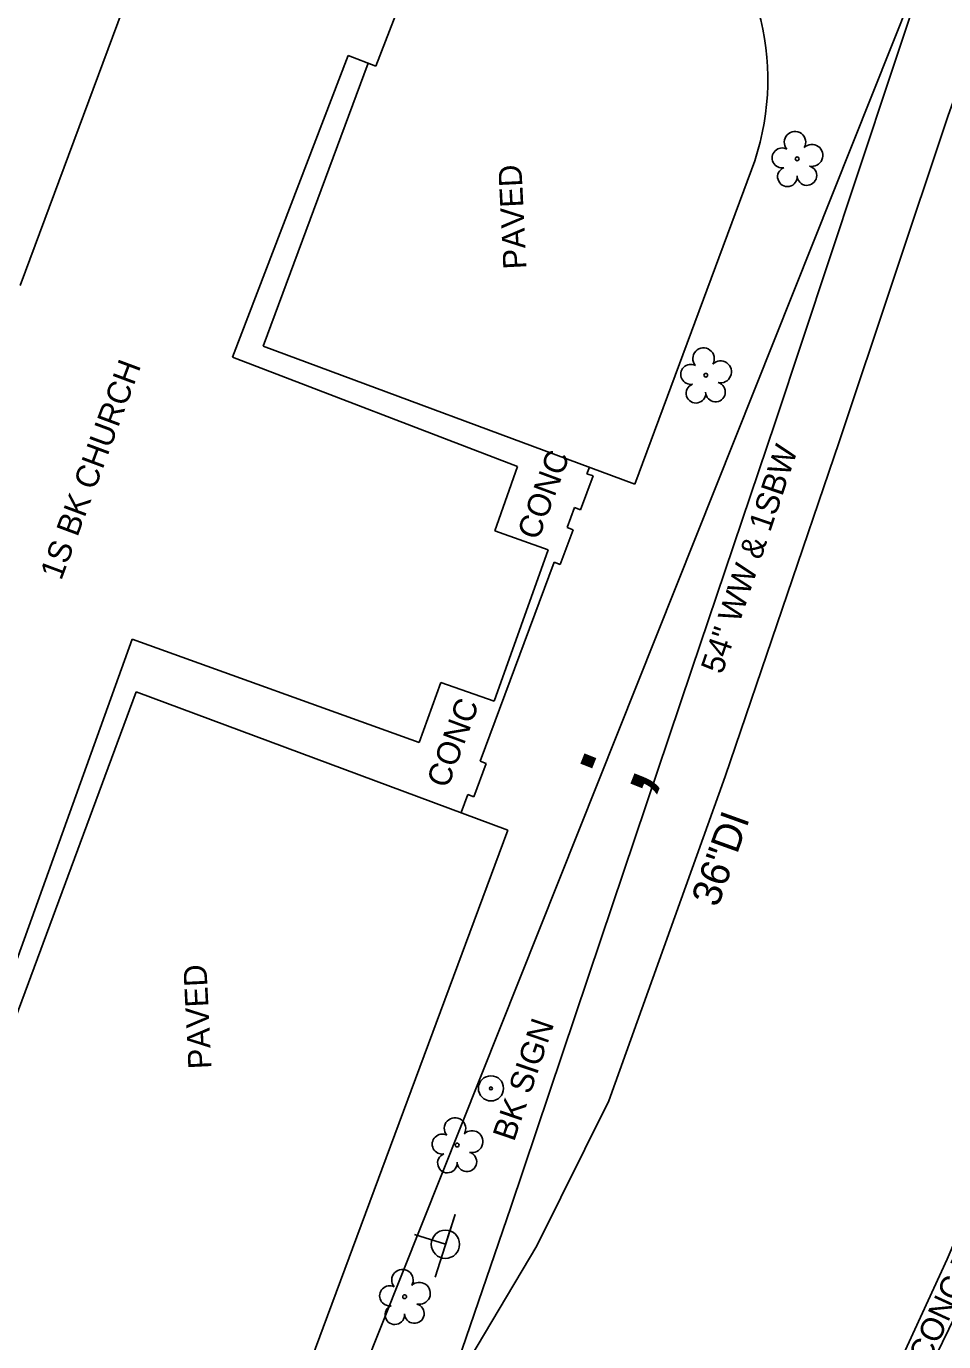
# Model space of a CAD drawing. Extents: x 1806071 to 1809844, y 912722 to 917035.
# Drawn here: x 1807370.6 to 1807529.3, y 914525.2 to 914752.9 of the extents above; entities that cross this region are included whole.
import ezdxf

# ---------------------------------------------------------------- set-up
doc = ezdxf.new("R2010")
doc.units = 0
for name, color, linetype in [('Exist Building', 7, 'Continuous'), ('Exist Building Text', 7, 'Continuous'), ('Exist Horizontal Alignment', 7, 'Continuous'), ('Exist Other Culture Area Outline', 7, 'Continuous'), ('Exist Other Culture Area Outline Text', 7, 'Continuous'), ('Exist Other Culture Fence Line', 7, 'Continuous'), ('Exist Other Culture Fence Line Text', 7, 'Continuous'), ('Exist Other Culture Sign CELL', 7, 'Continuous'), ('Exist Other Culture Sign Text', 7, 'Continuous'), ('Exist Right of Way Control of Access CA Symbol CELL', 7, 'Continuous'), ('Exist Right of Way Line', 7, 'Continuous'), ('Exist Roads EOP Other', 7, 'Continuous'), ('Exist Roads EOP Other Text', 7, 'Continuous'), ('Exist Structure Minor Paved Ditch or Gutter', 7, 'Continuous'), ('Exist Structure Minor Paved Ditch or Gutter Text', 7, 'Continuous'), ('Exist Utilities Power Joint Use Telephone CELL', 7, 'Continuous'), ('Exist Utilities Water UG Line SUE LOS B', 7, 'Continuous'), ('Exist Utilities Water UG Line SUE LOS B Text', 7, 'Continuous'), ('Exist Vegetation Tree CELL', 7, 'Continuous')]:
    doc.layers.add(name, color=color, linetype=linetype)

msp = doc.modelspace()

# ---------------------------------------------------------------- linework, layer by layer
at = {"layer": 'Exist Building'}
for p, q in [((1807400.11, 914790.38), (1807369.49, 914708.03)), ((1807431.08, 914745.94), (1807435.1, 914756.42)), ((1807406.27, 914695.59), (1807426.29, 914747.78)), ((1807426.29, 914747.78), (1807431.08, 914745.94)), ((1807455.59, 914676.67), (1807406.27, 914695.59)), ((1807451.63, 914665.56), (1807455.59, 914676.67)), ((1807460.85, 914662.28), (1807451.63, 914665.56)), ((1807451.51, 914636.04), (1807460.85, 914662.28)), ((1807359.72, 914565.75), (1807388.91, 914646.79)), ((1807388.91, 914646.79), (1807438.58, 914628.9)), ((1807438.58, 914628.9), (1807442.29, 914639.32)), ((1807442.29, 914639.32), (1807451.51, 914636.04))]:
    msp.add_line(p, q, dxfattribs=at)
at = {"layer": 'Exist Horizontal Alignment'}
msp.add_arc((1806248.23, 915102.55), 1432.39, 321.65643, 337.65643, dxfattribs=at)
at = {"layer": 'Exist Other Culture Area Outline'}
for p, q in [((1807468.01, 914676.54), (1807467.59, 914675.43)), ((1807468.65, 914675.04), (1807466.49, 914669.2)), ((1807468.65, 914675.04), (1807467.59, 914675.43)), ((1807465.43, 914669.6), (1807464.14, 914666.13)), ((1807466.49, 914669.2), (1807465.43, 914669.6)), ((1807465.2, 914665.74), (1807462.96, 914659.71)), ((1807465.2, 914665.74), (1807464.14, 914666.13)), ((1807461.9, 914660.1), (1807449.1, 914625.66)), ((1807462.96, 914659.71), (1807461.9, 914660.1)), ((1807450.17, 914625.26), (1807449.1, 914625.66)), ((1807450.17, 914625.26), (1807448.03, 914619.5)), ((1807446.96, 914619.89), (1807445.81, 914616.78)), ((1807448.03, 914619.5), (1807446.96, 914619.89))]:
    msp.add_line(p, q, dxfattribs=at)
at = {"layer": 'Exist Other Culture Fence Line'}
msp.add_lwpolyline([(1807420.06, 914449.08), (1807437.56, 914499.34), (1807454.43, 914548.48), (1807469.99, 914594.83), (1807485.68, 914641.45), (1807500.22, 914684.48), (1807514.26, 914726.68), (1807527.29, 914765.96), (1807541.47, 914807.7), (1807554.84, 914848.72), (1807568.79, 914890.48), (1807589.07, 914952.46), (1807599.72, 914988.41), (1807613.51, 915037.41), (1807624.28, 915075.41), (1807640.3, 915130.15), (1807650.98, 915169.04)], dxfattribs=at)
at = {"layer": 'Exist Other Culture Sign CELL'}
for radius in [2.18, 0.24]:
    msp.add_circle((1807450.98, 914569.06), radius, dxfattribs=at)
at = {"layer": 'Exist Right of Way Control of Access CA Symbol CELL'}
msp.add_line((1807472.27, 914629), (1807472.27, 914629), dxfattribs=at)
at = {"layer": 'Exist Right of Way Line'}
msp.add_line((1807526.22, 914764.33), (1807425.5, 914511.68), dxfattribs=at)
at = {"layer": 'Exist Roads EOP Other'}
for p, q in [((1807429.74, 914746.46), (1807411.56, 914697.51)), ((1807496.06, 914727.99), (1807475.87, 914673.62)), ((1807475.87, 914673.62), (1807411.56, 914697.51)), ((1807389.59, 914637.66), (1807359.18, 914555.79)), ((1807453.9, 914613.77), (1807389.59, 914637.66)), ((1807404.33, 914480.31), (1807453.9, 914613.77))]:
    msp.add_line(p, q, dxfattribs=at)
msp.add_arc((1807453.88, 914743.66), 45, 339.6237, 46.814, dxfattribs=at)
at = {"layer": 'Exist Structure Minor Paved Ditch or Gutter'}
for points in [[(1807546.15, 914577.54), (1807529.9, 914539.49), (1807502.29, 914479.4), (1807483.96, 914446.87), (1807459.55, 914404.11), (1807434.92, 914363.15), (1807436.63, 914361.7)], [(1807439.65, 914359.8), (1807464.74, 914401.26), (1807489.22, 914444.52), (1807506.17, 914478.05), (1807534.83, 914536.85), (1807551.23, 914575.61)]]:
    msp.add_lwpolyline(points, dxfattribs=at)
at = {"layer": 'Exist Utilities Power Joint Use Telephone CELL'}
msp.add_line((1807443.1, 914542.07), (1807443.1, 914542.07), dxfattribs=at)
msp.add_lwpolyline([(1807441.31, 914536.41), (1807444.77, 914547.21), (1807443.12, 914542.07), (1807437.74, 914543.77)], dxfattribs=at)
msp.add_circle((1807443.1, 914542.08), 2.45, dxfattribs=at)
at = {"layer": 'Exist Utilities Water UG Line SUE LOS B'}
msp.add_lwpolyline([(1807444.63, 914517.75), (1807458.92, 914541.8), (1807471.36, 914566.9), (1807491.53, 914623.01), (1807511.26, 914680.96), (1807530.12, 914737.44), (1807550.3, 914793.76), (1807575.73, 914844.54), (1807598.3, 914882.51), (1807622.62, 914923.09), (1807645.16, 914966.45)], dxfattribs=at)
at = {"layer": 'Exist Vegetation Tree CELL'}
for p, q in [((1807503.97, 914729.93), (1807503.97, 914729.93)), ((1807488.15, 914692.47), (1807488.15, 914692.47)), ((1807445.14, 914559.25), (1807445.14, 914559.25)), ((1807436.04, 914533), (1807436.04, 914533))]:
    msp.add_line(p, q, dxfattribs=at)
for centre in [(1807503.97, 914729.93), (1807488.15, 914692.47), (1807445.14, 914559.25), (1807436.04, 914533)]:
    msp.add_circle(centre, 0.326, dxfattribs=at)
for centre, radius, start, end in [((1807503.59, 914732.8), 1.86, 330.1651, 219.7134), ((1807501.37, 914730.08), 1.73, 62.6636, 279.3457), ((1807506.52, 914730.52), 1.9, 257.1011, 134.1999), ((1807502.27, 914726.81), 1.69, 111.5671, 6.231), ((1807505.65, 914727.03), 1.7, 181.2822, 74.56), ((1807487.77, 914695.34), 1.86, 330.1651, 219.7134), ((1807485.55, 914692.62), 1.73, 62.6636, 279.3457), ((1807490.7, 914693.06), 1.9, 257.1011, 134.1999), ((1807486.45, 914689.35), 1.69, 111.5671, 6.231), ((1807489.83, 914689.57), 1.7, 181.2822, 74.56), ((1807444.76, 914562.13), 1.86, 330.1651, 219.7134), ((1807442.54, 914559.41), 1.73, 62.6636, 279.3457), ((1807447.69, 914559.84), 1.9, 257.1011, 134.1999), ((1807443.44, 914556.13), 1.69, 111.5671, 6.231), ((1807446.81, 914556.35), 1.7, 181.2822, 74.56), ((1807435.66, 914535.88), 1.86, 330.1651, 219.7134), ((1807433.44, 914533.16), 1.73, 62.6636, 279.3457), ((1807438.59, 914533.59), 1.9, 257.1011, 134.1999), ((1807434.34, 914529.88), 1.69, 111.5671, 6.231), ((1807437.72, 914530.1), 1.7, 181.2822, 74.56)]:
    msp.add_arc(centre, radius, start, end, dxfattribs=at)

# ---------------------------------------------------------------- texts
at = {"layer": 'Exist Building Text'}
msp.add_text('1S BK CHURCH', height=4, rotation=69.6011, dxfattribs=at).set_placement((1807376.61, 914656.83))
at = {"layer": 'Exist Other Culture Area Outline Text'}
for p in [(1807459.17, 914663.76), (1807443.49, 914620.83)]:
    msp.add_text('CONC', height=4, rotation=69.6237, dxfattribs=at).set_placement(p)
at = {"layer": 'Exist Other Culture Fence Line Text'}
msp.add_text('54" WW & 1SBW', height=4, rotation=71.3998, dxfattribs=at).set_placement((1807490.99, 914640.57))
at = {"layer": 'Exist Other Culture Sign Text'}
msp.add_text('BK SIGN', height=4, rotation=71.1925, dxfattribs=at).set_placement((1807454.97, 914559.71))
at = {"layer": 'Exist Right of Way Control of Access CA Symbol CELL'}
msp.add_text(';', height=15, rotation=68.2654, dxfattribs=at).set_placement((1807476.46, 914619.26))
at = {"layer": 'Exist Roads EOP Other Text'}
for p in [(1807457.13, 914710.9), (1807402.63, 914572.49)]:
    msp.add_text('PAVED', height=4, rotation=92.8422, dxfattribs=at).set_placement(p)
at = {"layer": 'Exist Structure Minor Paved Ditch or Gutter Text'}
msp.add_text('CONC DITCH', height=4, rotation=65.3262, dxfattribs=at).set_placement((1807526.71, 914521.16))
at = {"layer": 'Exist Utilities Water UG Line SUE LOS B Text'}
msp.add_text('36"DI', height=5, rotation=70.2256, dxfattribs=at).set_placement((1807490.23, 914600.24))

doc.saveas('drawing.dxf')
